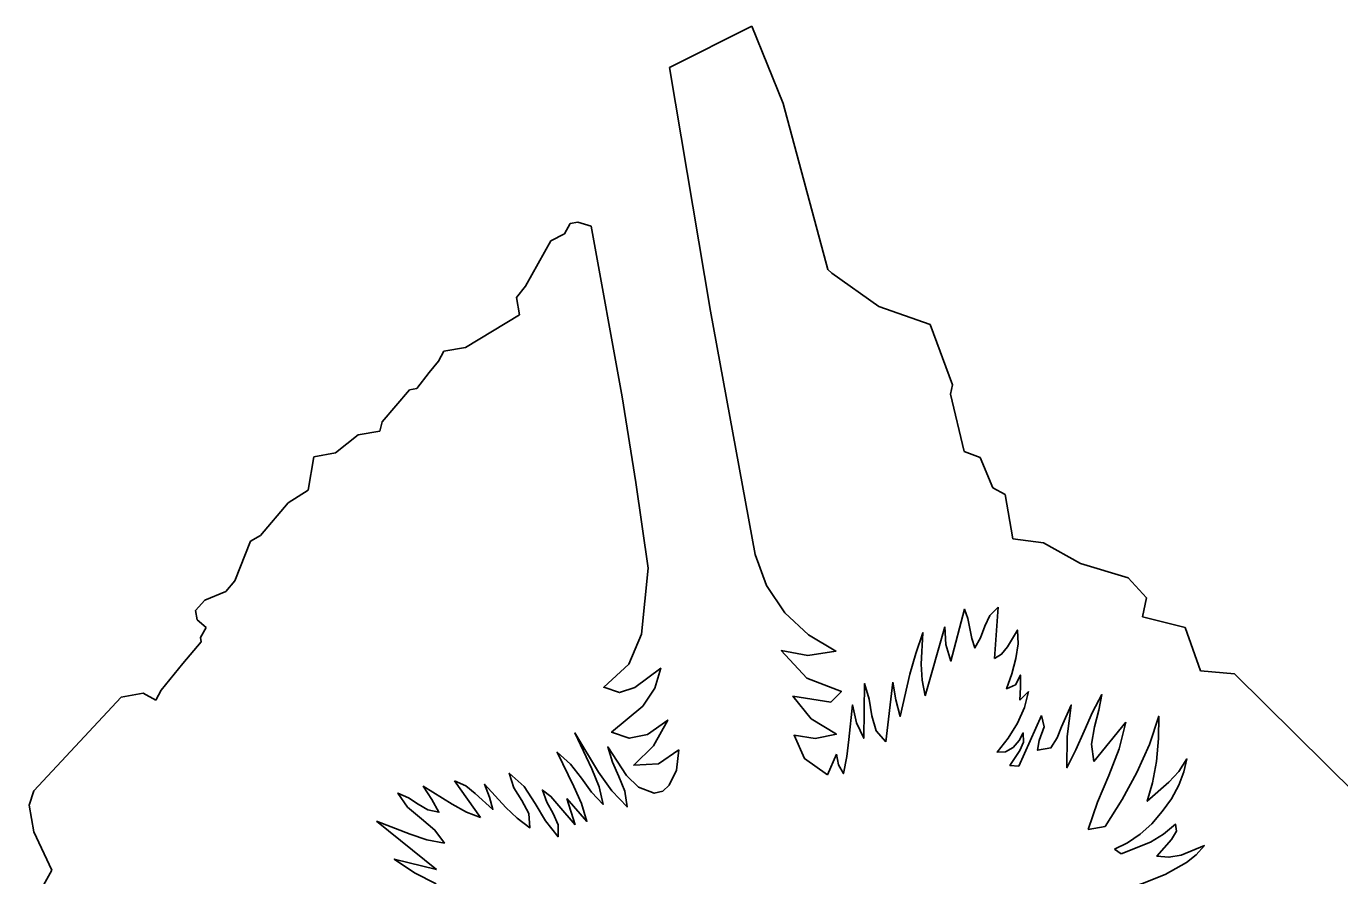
# Model space of a CAD drawing. Extents: x 1581789 to 1622364, y 1043167 to 1103486.
# Drawn here: x 1611864.448 to 1611867.477, y 1090937.573 to 1090939.53 of the extents above; entities that cross this region are included whole.
import ezdxf

# ---------------------------------------------------------------- set-up
doc = ezdxf.new("R2010")
doc.units = 0
doc.layers.add('RD_PD_ALT1_TX', color=7, linetype='Continuous')

msp = doc.modelspace()

# ---------------------------------------------------------------- linework, layer by layer
at = {"layer": 'RD_PD_ALT1_TX'}
for p, q in [((1611866.1209, 1090939.5297), (1611865.931, 1090939.4346)), ((1611866.1934, 1090939.352), (1611866.1209, 1090939.5297)), ((1611866.2962, 1090938.9696), (1611866.1934, 1090939.352)), ((1611865.7026, 1090939.0752), (1611865.6893, 1090939.0517)), ((1611865.7196, 1090939.0782), (1611865.7026, 1090939.0752)), ((1611865.7504, 1090939.0691), (1611865.7196, 1090939.0782)), ((1611865.6577, 1090939.0355), (1611865.599, 1090938.9309)), ((1611865.6893, 1090939.0517), (1611865.6577, 1090939.0355)), ((1611866.3059, 1090938.9608), (1611866.2962, 1090938.9696)), ((1611866.4142, 1090938.8841), (1611866.3059, 1090938.9608)), ((1611865.599, 1090938.9309), (1611865.5785, 1090938.9049)), ((1611865.5785, 1090938.9049), (1611865.5855, 1090938.8651)), ((1611866.5324, 1090938.8425), (1611866.4142, 1090938.8841)), ((1611865.5855, 1090938.8651), (1611865.4611, 1090938.7898)), ((1611866.5835, 1090938.7033), (1611866.5324, 1090938.8425)), ((1611865.4611, 1090938.7898), (1611865.4111, 1090938.781)), ((1611865.3989, 1090938.7581), (1611865.3772, 1090938.7319)), ((1611865.4111, 1090938.781), (1611865.3989, 1090938.7581)), ((1611865.3772, 1090938.7319), (1611865.3487, 1090938.6952)), ((1611865.3487, 1090938.6952), (1611865.3318, 1090938.6922)), ((1611866.5792, 1090938.6818), (1611866.5835, 1090938.7033)), ((1611865.3318, 1090938.6922), (1611865.2689, 1090938.6184)), ((1611866.6107, 1090938.5501), (1611866.5792, 1090938.6818)), ((1611865.2689, 1090938.6184), (1611865.2633, 1090938.5971)), ((1611865.2137, 1090938.5883), (1611865.1609, 1090938.5469)), ((1611865.2633, 1090938.5971), (1611865.2137, 1090938.5883)), ((1611865.1609, 1090938.5469), (1611865.1109, 1090938.538)), ((1611866.6473, 1090938.5363), (1611866.6107, 1090938.5501)), ((1611865.1109, 1090938.538), (1611865.0982, 1090938.461)), ((1611866.6772, 1090938.4664), (1611866.6473, 1090938.5363)), ((1611865.0982, 1090938.461), (1611865.0522, 1090938.4317)), ((1611866.7051, 1090938.4511), (1611866.6772, 1090938.4664)), ((1611866.7232, 1090938.3487), (1611866.7051, 1090938.4511)), ((1611865.0522, 1090938.4317), (1611864.9879, 1090938.3565)), ((1611864.9651, 1090938.3431), (1611864.9293, 1090938.2519)), ((1611864.9879, 1090938.3565), (1611864.9651, 1090938.3431)), ((1611866.7934, 1090938.34), (1611866.7232, 1090938.3487)), ((1611866.8792, 1090938.2918), (1611866.7934, 1090938.34)), ((1611866.9886, 1090938.2588), (1611866.8792, 1090938.2918)), ((1611864.9293, 1090938.2519), (1611864.908, 1090938.2278)), ((1611867.0312, 1090938.2132), (1611866.9886, 1090938.2588)), ((1611864.908, 1090938.2278), (1611864.8599, 1090938.2079)), ((1611867.022, 1090938.1693), (1611867.0312, 1090938.2132)), ((1611864.8599, 1090938.2079), (1611864.8387, 1090938.1834)), ((1611864.8387, 1090938.1834), (1611864.8424, 1090938.1625)), ((1611866.6889, 1090938.1918), (1611866.681, 1090938.0734)), ((1611864.8424, 1090938.1625), (1611864.863, 1090938.1446)), ((1611867.1201, 1090938.1448), (1611867.022, 1090938.1693)), ((1611864.863, 1090938.1446), (1611864.8496, 1090938.1219)), ((1611864.8496, 1090938.1219), (1611864.8514, 1090938.1117)), ((1611866.5212, 1090937.9874), (1611866.5661, 1090938.1465)), ((1611867.1553, 1090938.045), (1611867.1201, 1090938.1448)), ((1611864.8514, 1090938.1117), (1611864.8091, 1090938.0615)), ((1611864.8091, 1090938.0615), (1611864.7594, 1090938.0003)), ((1611867.2337, 1090938.0382), (1611867.1553, 1090938.045)), ((1611867.5155, 1090937.7599), (1611867.2337, 1090938.0382)), ((1611864.7594, 1090938.0003), (1611864.7473, 1090937.9771)), ((1611866.4299, 1090937.8814), (1611866.4462, 1090938.0184)), ((1611866.7388, 1090937.9768), (1611866.7587, 1090937.9974)), ((1611864.6672, 1090937.984), (1611864.4658, 1090937.7683)), ((1611864.718, 1090937.993), (1611864.6672, 1090937.984)), ((1611864.7473, 1090937.9771), (1611864.718, 1090937.993)), ((1611866.7368, 1090937.8254), (1611866.7894, 1090937.9415)), ((1611866.9097, 1090937.8357), (1611866.9837, 1090937.9268)), ((1611865.9475, 1090937.8162), (1611865.953, 1090937.8631)), ((1611866.2956, 1090937.8048), (1611866.316, 1090937.8527)), ((1611865.4952, 1090937.7071), (1611865.4359, 1090937.7917)), ((1611864.4658, 1090937.7683), (1611864.455, 1090937.7351)), ((1611864.455, 1090937.7351), (1611864.4659, 1090937.674)), ((1611865.7135, 1090937.6898), (1611865.6946, 1090937.751)), ((1611865.3941, 1090937.5872), (1611865.2558, 1090937.6984)), ((1611864.4659, 1090937.674), (1611864.5071, 1090937.5859)), ((1611866.8968, 1090937.6791), (1611866.9362, 1090937.686)), ((1611866.9573, 1090937.6337), (1611866.973, 1090937.6231)), ((1611864.5071, 1090937.5859), (1611864.4482, 1090937.4804))]:
    msp.add_line(p, q, dxfattribs=at)
for points in [[(1611865.931, 1090939.4346), (1611866.0261, 1090938.873), (1611866.1291, 1090938.3131), (1611866.1547, 1090938.2417), (1611866.1976, 1090938.1786), (1611866.2522, 1090938.1274), (1611866.3149, 1090938.0902), (1611866.25, 1090938.0803), (1611866.1891, 1090938.0914), (1611866.2479, 1090938.0279), (1611866.3277, 1090937.9974), (1611866.3032, 1090937.9727), (1611866.2159, 1090937.9861), (1611866.2581, 1090937.9338), (1611866.3163, 1090937.8987), (1611866.2669, 1090937.8887), (1611866.2184, 1090937.8963), (1611866.2426, 1090937.8425), (1611866.2956, 1090937.8048)], [(1611865.953, 1090937.8631), (1611865.906, 1090937.8303), (1611865.8488, 1090937.8275), (1611865.8945, 1090937.8718), (1611865.9271, 1090937.9312), (1611865.8806, 1090937.8978), (1611865.8386, 1090937.8895), (1611865.7979, 1090937.9034), (1611865.8701, 1090937.9637), (1611865.8977, 1090938.0052), (1611865.9112, 1090938.0506), (1611865.8512, 1090938.0063), (1611865.8163, 1090937.9948), (1611865.7796, 1090938.007), (1611865.8372, 1090938.0599), (1611865.8668, 1090938.1289), (1611865.8821, 1090938.2811), (1611865.8539, 1090938.4788), (1611865.8221, 1090938.6763), (1611865.7504, 1090939.0691)], [(1611866.5661, 1090938.1465), (1611866.5681, 1090938.1054), (1611866.5802, 1090938.0673), (1611866.6118, 1090938.1867), (1611866.6193, 1090938.1653), (1611866.6238, 1090938.1421), (1611866.6283, 1090938.1189), (1611866.6357, 1090938.0975), (1611866.6483, 1090938.1209), (1611866.6582, 1090938.1474), (1611866.67, 1090938.1722), (1611866.6889, 1090938.1918)], [(1611866.4462, 1090938.0184), (1611866.4534, 1090937.9782), (1611866.4634, 1090937.9398), (1611866.4852, 1090938.0367), (1611866.499, 1090938.085), (1611866.5158, 1090938.1323), (1611866.5116, 1090938.06), (1611866.5137, 1090938.023), (1611866.5212, 1090937.9874)], [(1611866.681, 1090938.0734), (1611866.6969, 1090938.0828), (1611866.7109, 1090938.0999), (1611866.7336, 1090938.1388), (1611866.7352, 1090938.107), (1611866.7299, 1090938.0728), (1611866.7203, 1090938.0377), (1611866.7085, 1090938.0036), (1611866.7288, 1090938.0128), (1611866.7403, 1090938.0348), (1611866.7408, 1090938.0069), (1611866.7388, 1090937.9768)], [(1611866.316, 1090937.8527), (1611866.3208, 1090937.8279), (1611866.3324, 1090937.8081), (1611866.3401, 1090937.8472), (1611866.3445, 1090937.8866), (1611866.3535, 1090937.9662), (1611866.3625, 1090937.9247), (1611866.3793, 1090937.8895), (1611866.3806, 1090938.0153), (1611866.3914, 1090937.9794), (1611866.3978, 1090937.9411), (1611866.4075, 1090937.9067), (1611866.4299, 1090937.8814)], [(1611866.7587, 1090937.9974), (1611866.7499, 1090937.9601), (1611866.7335, 1090937.9243), (1611866.712, 1090937.8896), (1611866.6868, 1090937.8575), (1611866.7062, 1090937.8581), (1611866.7236, 1090937.8681), (1611866.7374, 1090937.884), (1611866.7468, 1090937.9019), (1611866.7474, 1090937.8805), (1611866.739, 1090937.8615), (1611866.7162, 1090937.827), (1611866.7368, 1090937.8254)], [(1611866.7894, 1090937.9415), (1611866.7951, 1090937.9161), (1611866.7833, 1090937.884), (1611866.7799, 1090937.8619), (1611866.8106, 1090937.8673), (1611866.8249, 1090937.8901), (1611866.835, 1090937.9155), (1611866.8578, 1090937.9659), (1611866.8479, 1090937.8934), (1611866.8476, 1090937.8215), (1611866.8683, 1090937.8629), (1611866.8874, 1090937.9061), (1611866.9066, 1090937.9493), (1611866.9282, 1090937.9901), (1611866.9215, 1090937.9544), (1611866.9109, 1090937.916), (1611866.9042, 1090937.8758), (1611866.9097, 1090937.8357)], [(1611866.9362, 1090937.686), (1611866.9748, 1090937.7481), (1611867.0092, 1090937.8107), (1611867.0377, 1090937.8747), (1611867.0593, 1090937.9403), (1611867.0591, 1090937.8886), (1611867.0542, 1090937.8362), (1611867.0451, 1090937.7866), (1611867.0328, 1090937.7442), (1611867.0826, 1090937.7884), (1611867.1054, 1090937.8132), (1611867.1243, 1090937.8417), (1611867.1174, 1090937.812), (1611867.1054, 1090937.7811), (1611867.0886, 1090937.75), (1611867.0675, 1090937.7203), (1611867.0432, 1090937.6924), (1611867.0162, 1090937.6681), (1611866.9876, 1090937.6484), (1611866.9573, 1090937.6337)], [(1611866.9837, 1090937.9268), (1611866.9682, 1090937.8652), (1611866.9446, 1090937.8037), (1611866.9185, 1090937.7422), (1611866.8968, 1090937.6791)], [(1611865.6946, 1090937.751), (1611865.7409, 1090937.6979), (1611865.7288, 1090937.7388), (1611865.7108, 1090937.7783), (1611865.6721, 1090937.8571), (1611865.7033, 1090937.8297), (1611865.7281, 1090937.7976), (1611865.7518, 1090937.7652), (1611865.7783, 1090937.737), (1611865.7695, 1090937.7773), (1611865.7525, 1090937.8186), (1611865.7133, 1090937.9018), (1611865.768, 1090937.8112), (1611865.7983, 1090937.7686), (1611865.8337, 1090937.7314), (1611865.8281, 1090937.7678), (1611865.8148, 1090937.8012), (1611865.7996, 1090937.8342), (1611865.7889, 1090937.8693), (1611865.8319, 1090937.8034), (1611865.8598, 1090937.7767), (1611865.896, 1090937.7628), (1611865.9163, 1090937.7676), (1611865.9309, 1090937.7811), (1611865.9475, 1090937.8162)], [(1611865.4359, 1090937.7917), (1611865.4619, 1090937.78), (1611865.4834, 1090937.7619), (1611865.524, 1090937.7256), (1611865.5166, 1090937.7536), (1611865.5051, 1090937.7836), (1611865.5536, 1090937.7301), (1611865.5799, 1090937.7055), (1611865.6095, 1090937.6831), (1611865.6069, 1090937.716), (1611865.5911, 1090937.7457), (1611865.5724, 1090937.7752), (1611865.562, 1090937.8087), (1611865.5964, 1090937.7779), (1611865.6219, 1090937.7393), (1611865.6456, 1090937.6993), (1611865.6745, 1090937.6625), (1611865.6749, 1090937.6902), (1611865.6633, 1090937.7162), (1611865.6486, 1090937.742), (1611865.6384, 1090937.7699), (1611865.658, 1090937.7555), (1611865.6765, 1090937.7336), (1611865.7135, 1090937.6898)], [(1611865.2558, 1090937.6984), (1611865.333, 1090937.6686), (1611865.3718, 1090937.6556), (1611865.4122, 1090937.6481), (1611865.3906, 1090937.678), (1611865.3592, 1090937.7041), (1611865.3272, 1090937.7309), (1611865.3052, 1090937.7632), (1611865.3299, 1090937.7525), (1611865.3516, 1090937.7377), (1611865.3742, 1090937.7247), (1611865.3996, 1090937.719), (1611865.3834, 1090937.7486), (1611865.3634, 1090937.7788), (1611865.4304, 1090937.7375), (1611865.463, 1090937.7189), (1611865.4952, 1090937.7071)], [(1611866.973, 1090937.6231), (1611867.0401, 1090937.6504), (1611867.0706, 1090937.6684), (1611867.0982, 1090937.6912), (1611867.1002, 1090937.6757), (1611867.0886, 1090937.6562), (1611867.0553, 1090937.6174), (1611867.0828, 1090937.6154), (1611867.1112, 1090937.6204), (1611867.1646, 1090937.6421), (1611867.1453, 1090937.6207), (1611867.1232, 1090937.603), (1611867.0741, 1090937.5752), (1611867.0221, 1090937.5546), (1611866.971, 1090937.5378), (1611866.9969, 1090937.5274), (1611867.0241, 1090937.5318), (1611867.0796, 1090937.5486), (1611867.0603, 1090937.5338), (1611867.0542, 1090937.5132), (1611867.0572, 1090937.4893), (1611867.0657, 1090937.4648)], [(1611865.3936, 1090937.5538), (1611865.3435, 1090937.5795), (1611865.2965, 1090937.6109), (1611865.3941, 1090937.5872)]]:
    msp.add_lwpolyline(points, dxfattribs=at)

doc.saveas('drawing.dxf')
